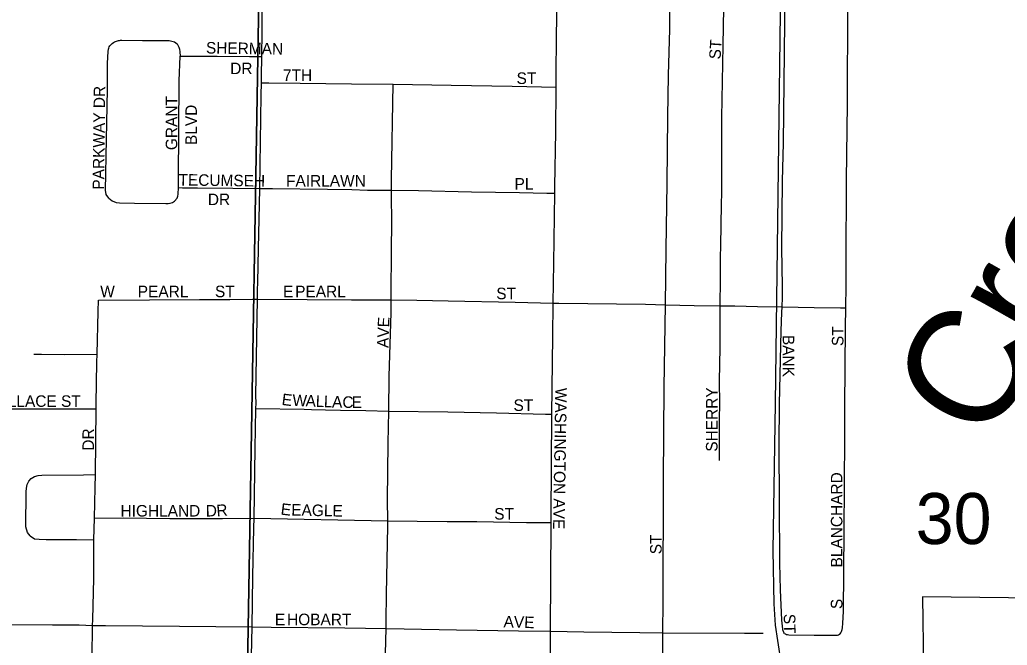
# Model space of a CAD drawing. Extents: x 1587405 to 1714697, y 1028970 to 1155083.
# Drawn here: x 1649926 to 1654205, y 1100103 to 1102813 of the extents above; entities that cross this region are included whole.
import ezdxf

# ---------------------------------------------------------------- set-up
doc = ezdxf.new("R2010")
doc.units = 0
for name, color, linetype in [('GM_X_City_Street', 7, 'Continuous'), ('GM_X_City_Street_Text', 7, 'Continuous'), ('GM_X_Corporation', 7, 'Continuous'), ('GM_X_Minor_River_Text', 7, 'Continuous'), ('GM_X_Rail_Line', 7, 'Continuous'), ('GM_X_Section', 7, 'Continuous'), ('GM_X_Section_Text', 7, 'Continuous')]:
    doc.layers.add(name, color=color, linetype=linetype)

msp = doc.modelspace()

# ---------------------------------------------------------------- linework, layer by layer
at = {"layer": 'GM_X_City_Street'}
for points in [[(1650975, 1102654), (1650976.1, 1102761.1), (1650975.8, 1102906.9), (1650975.7, 1102923.1), (1650977, 1102988.5)], [(1652249.9, 1102520.5), (1652250.6, 1102569.9), (1652252.3, 1102742.9), (1652256, 1102975.8)], [(1652723.8, 1101578), (1652727, 1101816.8), (1652731.5, 1102104.2), (1652734.1, 1102392.4), (1652736.8, 1102572.2), (1652742.6, 1102772.1), (1652744.3, 1102925), (1652744.4, 1102964.7)], [(1652961.1, 1101574), (1652961, 1101606.1), (1652962.7, 1101655.2), (1652962.6, 1101784.9), (1652964.1, 1101833.5), (1652966.2, 1102013.2), (1652968.2, 1102062.3), (1652967.7, 1102111.4), (1652967.5, 1102176.9), (1652968.1, 1102291.5), (1652968.2, 1102389.7), (1652974.6, 1102700.7), (1652977.1, 1102864.3), (1652977.2, 1102929.8), (1652977.3, 1102960.5)], [(1653228.9, 1101568.7), (1653231, 1101609.1), (1653231.5, 1101658.6), (1653228.6, 1101822.8), (1653230.7, 1102114.3), (1653235.1, 1102277.9), (1653241.7, 1102802.7), (1653242.1, 1102901.3), (1653242.6, 1102917.7), (1653243.8, 1102956.1)], [(1653505.6, 1101564.3), (1653507, 1101660.2), (1653506.8, 1101758.8), (1653508.9, 1102119.7), (1653512.7, 1102447.8), (1653512.2, 1102530), (1653513.5, 1102792.5), (1653515.9, 1102923.6), (1653516.3, 1102952.3)], [(1650311.8, 1102040.2), (1650301, 1102055.2), (1650298.7, 1102065.4), (1650297.9, 1102073.2), (1650301.9, 1102296.2), (1650306.4, 1102510.9), (1650306.2, 1102624.4), (1650308.9, 1102675.8), (1650310.3, 1102685.6), (1650311.5, 1102690.3), (1650313.5, 1102695.4), (1650315.9, 1102699.4), (1650318.9, 1102703.2), (1650326.1, 1102710)], [(1650326.1, 1102710), (1650332.7, 1102714.8), (1650336.4, 1102716.9), (1650340.4, 1102718.7), (1650344.8, 1102720.4), (1650349.5, 1102721.9), (1650353.8, 1102722.9), (1650358.1, 1102723.4), (1650362.7, 1102723.9), (1650368.2, 1102723.9), (1650457.4, 1102723.1), (1650556.4, 1102722.4), (1650573.4, 1102722.4), (1650585.7, 1102720.8), (1650596.5, 1102717.1), (1650602.6, 1102713.3), (1650607.6, 1102709), (1650611.5, 1102703.4), (1650615.7, 1102694.8), (1650618.5, 1102685.6), (1650620.3, 1102674.1), (1650620.6, 1102655.2)], [(1650614, 1102085.5), (1650614.3, 1102122.1), (1650617.3, 1102548.9), (1650620.6, 1102655.2)], [(1650620.6, 1102655.2), (1650640.6, 1102655.4), (1650782.1, 1102655), (1650921.3, 1102654.3), (1650975, 1102654)], [(1650973.5, 1102540.1), (1650974.1, 1102568.5), (1650975, 1102654)], [(1650966, 1102082.2), (1650972.6, 1102486.6), (1650973.5, 1102540.1)], [(1650973.5, 1102540.1), (1651005.9, 1102539.8), (1651141.3, 1102538.6), (1651363.3, 1102535.6), (1651544, 1102533.2)], [(1651537.4, 1102074.3), (1651537.5, 1102120.2), (1651544, 1102533.2)], [(1651544, 1102533.2), (1651796.1, 1102530), (1652059.3, 1102524.5), (1652249.9, 1102520.5)], [(1652244.1, 1102061.2), (1652244.6, 1102090.3), (1652248.2, 1102327.7), (1652249.9, 1102520.5)], [(1650596.4, 1102026.2), (1650608.5, 1102040.5), (1650611.3, 1102049.1), (1650612.5, 1102056.5), (1650614, 1102085.5)], [(1650614, 1102085.5), (1650631.3, 1102085.3), (1650696, 1102084.3), (1650849.9, 1102082.6), (1650966, 1102082.2)], [(1650956.8, 1101602.5), (1650957, 1101642), (1650957.7, 1101674.7), (1650960.2, 1101821.6), (1650964.9, 1102013.3), (1650966, 1102082.2)], [(1650966, 1102082.2), (1651020.6, 1102081.9), (1651259.4, 1102078.9), (1651365.4, 1102077.1), (1651432.9, 1102075.1), (1651537.4, 1102074.3)], [(1651535.8, 1101599.7), (1651536.8, 1101836), (1651538, 1101913.4), (1651537.4, 1102074.3)], [(1651537.4, 1102074.3), (1651653.3, 1102072.8), (1651883.3, 1102068), (1652091.9, 1102064.8), (1652210.5, 1102062), (1652244.1, 1102061.2)], [(1652237.1, 1101585.4), (1652240.3, 1101758.6), (1652244.1, 1102061.2)], [(1650311.8, 1102040.2), (1650326.7, 1102028.5), (1650344.1, 1102021.6), (1650357.7, 1102019), (1650423.1, 1102018.2), (1650558.7, 1102016.3), (1650568.6, 1102016.6), (1650578.5, 1102018.2), (1650587.5, 1102021.3), (1650596.4, 1102026.2)], [(1650261.5, 1101363.6), (1650266.6, 1101549.3), (1650268, 1101598.4)], [(1650268, 1101598.4), (1650489, 1101598.7), (1650704.7, 1101600.5), (1650836.9, 1101601.1), (1650934.9, 1101602.3), (1650956.8, 1101602.5)], [(1650949.5, 1101128.4), (1650949.9, 1101151.7), (1650949.7, 1101185), (1650956.8, 1101602.5)], [(1650956.8, 1101602.5), (1651171.8, 1101601.3), (1651364.2, 1101599.6), (1651535.8, 1101599.7)], [(1651525.2, 1101117.6), (1651526.5, 1101268.7), (1651532.3, 1101452.2), (1651535.6, 1101542.8), (1651535.8, 1101599.7)], [(1651535.8, 1101599.7), (1651646, 1101598.1), (1651781.8, 1101594.7), (1652072.7, 1101589.2), (1652237.1, 1101585.4)], [(1652231.5, 1101103.5), (1652235.2, 1101440.2), (1652237.1, 1101585.4)], [(1652237.1, 1101585.4), (1652262, 1101585.1), (1652637.1, 1101580), (1652723.8, 1101578)], [(1652712.7, 1100155.7), (1652713.7, 1100292.8), (1652715.6, 1100819.4), (1652718.6, 1101220.5), (1652723.8, 1101578)], [(1652723.8, 1101578), (1652848.2, 1101575), (1652961.1, 1101574)], [(1652958.2, 1100903.2), (1652957.7, 1100935.3), (1652958, 1101082.5), (1652959, 1101148), (1652958.6, 1101246.2), (1652960.8, 1101393.5), (1652961.1, 1101574)], [(1652961.1, 1101574), (1653024.9, 1101573.5), (1653123, 1101570.7), (1653228.9, 1101568.7)], [(1653240.1, 1100154.1), (1653236.5, 1100158.5), (1653235.2, 1100161.7), (1653233.8, 1100165.3), (1653232.8, 1100168.9), (1653232.3, 1100172.6), (1653228.3, 1100211.8), (1653222.2, 1100343.1), (1653219.5, 1100458.1), (1653218.2, 1100721.1), (1653216.2, 1100967.6), (1653218.5, 1101148.4), (1653224.8, 1101465.2), (1653227.7, 1101543.9), (1653228.9, 1101568.7)], [(1653228.9, 1101568.7), (1653368.2, 1101566.2), (1653482.9, 1101564.6), (1653505.6, 1101564.3)], [(1653480.4, 1100152.7), (1653483.5, 1100156.2), (1653485.4, 1100159.4), (1653486.8, 1100162.5), (1653488.2, 1100167.1), (1653489.2, 1100171), (1653490.3, 1100178.8), (1653492.1, 1100198.4), (1653495.7, 1100249), (1653498.1, 1100593.6), (1653500.8, 1101003.9), (1653501.5, 1101135.1), (1653504.4, 1101479.8), (1653505.6, 1101564.3)], [(1649987.3, 1101363.6), (1650020.1, 1101363.4), (1650121.9, 1101362.7), (1650261.5, 1101363.6)], [(1650257.7, 1101126.4), (1650257.1, 1101148.7), (1650260.5, 1101329.6), (1650261.5, 1101363.6)], [(1649680.3, 1101126.8), (1649787.6, 1101127.7), (1650083.2, 1101126.6), (1650257.7, 1101126.4)], [(1650254.1, 1100841.8), (1650257.7, 1101126.4)], [(1650941.6, 1100653.5), (1650946.8, 1100955.1), (1650949.5, 1101128.4)], [(1650949.5, 1101128.4), (1651159.1, 1101125.4), (1651190.9, 1101124.3), (1651250.5, 1101122.5), (1651316, 1101121.7), (1651426.1, 1101119.3), (1651525.2, 1101117.6)], [(1651521, 1100642.2), (1651520.1, 1100732.1), (1651522.7, 1100977.6), (1651525.2, 1101117.6)], [(1651525.2, 1101117.6), (1651780.8, 1101113.5), (1651991.8, 1101109.1), (1652203.8, 1101104.2), (1652231.5, 1101103.5)], [(1652228.9, 1100634.9), (1652229.1, 1100660.9), (1652231.5, 1101103.5)], [(1649971.3, 1100576.4), (1649959.2, 1100591.1), (1649952.6, 1100615), (1649954.3, 1100766.9), (1649955, 1100783.3), (1649958.1, 1100799.3), (1649965, 1100813.9), (1649976.2, 1100825.7), (1649990.3, 1100833.7), (1650006.1, 1100837.9), (1650022.4, 1100839.4), (1650202.3, 1100841.2), (1650254.1, 1100841.8)], [(1650249.8, 1100652.8), (1650252.9, 1100786.8), (1650254.1, 1100841.8)], [(1650247.1, 1100559.4), (1650249.8, 1100652.8)], [(1650249.8, 1100652.8), (1650374.6, 1100654.1), (1650576.1, 1100652.4), (1650804.1, 1100651.9), (1650941.6, 1100653.5)], [(1650932.8, 1100182.7), (1650936.6, 1100400.1), (1650940.9, 1100611.1), (1650941.6, 1100653.5)], [(1650941.6, 1100653.5), (1651521, 1100642.2)], [(1651513.1, 1100175.4), (1651514, 1100209.1), (1651514.6, 1100323.7), (1651521.2, 1100618), (1651521, 1100642.2)], [(1651521, 1100642.2), (1651647.5, 1100639.6), (1651777.7, 1100638.4), (1651907.1, 1100638.5), (1652122.3, 1100634.3), (1652188.3, 1100634.7), (1652228.9, 1100634.9)], [(1652226.4, 1100163), (1652228.9, 1100634.9)], [(1649971.3, 1100576.4), (1649989.5, 1100564.2), (1650009.6, 1100562.1), (1650041.1, 1100560.8), (1650171.6, 1100560.7), (1650247.1, 1100559.4)], [(1650241.8, 1100188.9), (1650242.3, 1100213.6), (1650247.3, 1100392.2), (1650247.1, 1100540.2), (1650247.1, 1100559.4)], [(1649327, 1100195.9), (1649395.9, 1100195.5), (1649723.8, 1100193.2), (1650068.1, 1100191.5), (1650182.9, 1100190.4), (1650241.8, 1100188.9)], [(1650234.6, 1099748.4), (1650236.1, 1099854.1), (1650240.5, 1100050), (1650241.8, 1100188.9)], [(1650241.8, 1100188.9), (1650297.4, 1100187.6), (1650618.9, 1100184.7), (1650932.8, 1100182.7)], [(1650926.1, 1099747.1), (1650927.3, 1099826.9), (1650931.1, 1099990.7), (1650930.6, 1100056.4), (1650932.8, 1100182.7)], [(1650932.8, 1100182.7), (1651015.2, 1100181.5), (1651335.1, 1100178.5), (1651513.1, 1100175.4)], [(1651506.4, 1099736.9), (1651506.5, 1099757.9), (1651507.6, 1099958.8), (1651513.1, 1100175.4)], [(1651513.1, 1100175.4), (1651592.4, 1100174.2), (1651818.7, 1100169.7), (1652087.8, 1100165.1), (1652226.4, 1100163)], [(1652226.1, 1099725.9), (1652225.9, 1100072.5), (1652226.4, 1100163)], [(1652226.4, 1100163), (1652370.9, 1100161), (1652613, 1100157.4), (1652712.7, 1100155.7)], [(1652710.7, 1099715.5), (1652712.9, 1099986.8), (1652712.6, 1100128.9), (1652712.7, 1100155.7)], [(1652712.7, 1100155.7), (1653066.2, 1100154.5), (1653147.9, 1100154.8)], [(1653240.1, 1100154.1), (1653243.6, 1100151.7), (1653248.8, 1100149.6), (1653253, 1100148.6), (1653257.9, 1100148.2), (1653368.5, 1100146.8), (1653464.1, 1100146), (1653469.2, 1100146.6), (1653473.3, 1100147.8), (1653477.3, 1100150.1), (1653480.4, 1100152.7)]]:
    msp.add_lwpolyline(points, dxfattribs=at)
at = {"layer": 'GM_X_Corporation'}
msp.add_lwpolyline([(1655080.4, 1100298.1), (1653837.3, 1100312.6), (1653846.8, 1099700.7), (1653842.5, 1099344.4), (1653829.8, 1098833.8), (1654080.2, 1098830.5), (1654082.4, 1098620), (1653937.7, 1098618.3), (1653932.7, 1098378.2), (1653827.5, 1098376.5), (1653822.5, 1098166), (1653661.3, 1098167.6), (1653661.6, 1097677.3), (1652691.3, 1097682.3), (1652182.9, 1097684.6), (1652126.6, 1094081.3)], dxfattribs=at)
at = {"layer": 'GM_X_Rail_Line'}
msp.add_lwpolyline([(1653459.9, 1097628.5), (1653478.1, 1097848.8), (1653484.1, 1097957.6), (1653490.8, 1098497.6), (1653491.5, 1098762.2), (1653486.8, 1098940.2), (1653479.4, 1099030.9), (1653468, 1099113.5), (1653452.5, 1099196.8), (1653429.7, 1099288.8), (1653340.4, 1099585.7), (1653294, 1099745.5), (1653252.4, 1099900.7), (1653226.9, 1100019.6), (1653210.7, 1100123.7), (1653201.3, 1100190.2), (1653195.3, 1100282.2), (1653190.6, 1100513.2), (1653200.1, 1101150), (1653224, 1102956.5)], dxfattribs=at)
at = {"layer": 'GM_X_Section'}
for points in [[(1650961.9, 1103051.3), (1650963.1, 1102991.2), (1650873.6, 1097703.2), (1645545.8, 1097805.3), (1645653.7, 1103119)], [(1656161.5, 1102928.9), (1656123.9, 1097642.2), (1650873.6, 1097703.2), (1650963.1, 1102991.2)]]:
    msp.add_lwpolyline(points, close=True, dxfattribs=at)

# ---------------------------------------------------------------- texts
at = {"layer": 'GM_X_City_Street_Text'}
for s, rotation, p in [('SHERMAN', 359.1439, (1650732.7, 1102666.7)), ('ST', 86.4262, (1652962.6, 1102640.3)), ('DR', 0, (1650838, 1102577.2)), ('7TH', 0, (1651066.8, 1102547.9)), ('ST', 0, (1652078.8, 1102534.7)), ('PARKWAY DR', 89.3843, (1650291.8, 1102076.6)), ('GRANT', 90, (1650608.6, 1102248.1)), ('BLVD', 90, (1650693.7, 1102270.1)), ('TECUMSEH', 359.2356, (1650613.8, 1102094.7)), ('FAIRLAWN', 0, (1651080, 1102090.3)), ('PL', 0, (1652070, 1102077.1)), ('DR', 0, (1650741.2, 1102009.6)), ('ST', 0, (1650772, 1101610.7)), ('W', 0, (1650274.8, 1101610.7)), ('PEARL', 0, (1650437.6, 1101610.7)), ('E', 0, (1651066.8, 1101610.7)), ('PEARL', 0, (1651119.6, 1101610.7)), ('ST', 0, (1651990.8, 1101601.9)), ('AVE', 88.0188, (1651523.8, 1101390.4)), ('ST', 90, (1653495, 1101398.9)), ('BANK', 270, (1653232.2, 1101447.3)), ('E', 352.8783, (1651059.1, 1101144.2)), ('WASHINGTON AVE', 269.0965, (1652246.6, 1101218.4)), ('SHERRY', 90, (1652949.4, 1100941.3)), ('W WALLACE ST', 0, (1649685.2, 1101135.5)), ('W', 357.6288, (1651106.8, 1101139.9)), ('A', 357.6284, (1651163.9, 1101137.5)), ('L', 357.6181, (1651207.9, 1101135.7)), ('L', 357.629, (1651243.1, 1101134.3)), ('A', 358.1125, (1651278.7, 1101132.8)), ('C', 359.697, (1651324.2, 1101131.3)), ('E', 359.9956, (1651364, 1101131.1)), ('ST', 0, (1652065.6, 1101117.9)), ('DR', 90, (1650247.8, 1100945.7)), ('BLANCHARD', 90, (1653490.6, 1100439.7)), ('HIGHLAND', 0, (1650362.8, 1100660.3)), ('D', 0.6121, (1650732.5, 1100660.3)), ('R', 4.524, (1650780.2, 1100660.9)), ('E', 352.8514, (1651054.8, 1100669)), ('EAGLE', 358.7554, (1651102.2, 1100664.7)), ('ST', 0, (1651982, 1100647.1)), ('ST', 90, (1652707.4, 1100496.9)), ('S', 90, (1653490.6, 1100259.3)), ('E', 0, (1651031.6, 1100189.5)), ('HOBART', 0, (1651084.4, 1100189.5)), ('AVE', 358.0188, (1652021.9, 1100180.7)), ('ST', 270.7559, (1653236.5, 1100238.5))]:
    msp.add_text(s, height=50, rotation=rotation, dxfattribs=at).set_placement(p)
at = {"layer": 'GM_X_Minor_River_Text'}
msp.add_text('Creek', height=500.21, rotation=60.462, dxfattribs=at).set_placement((1654119.8, 1100965.3))
at = {"layer": 'GM_X_Section_Text'}
msp.add_text('30', height=221, rotation=0, dxfattribs=at).set_placement((1653808, 1100541.2))

doc.saveas('drawing.dxf')
